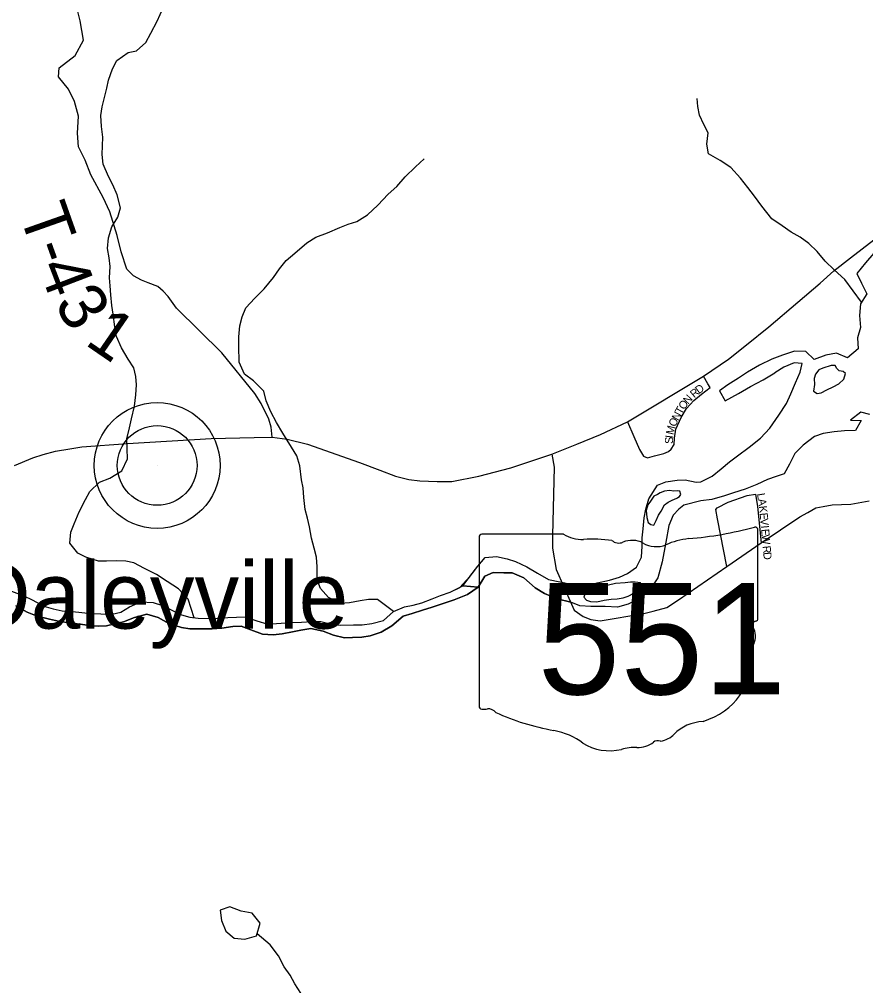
# Model space of a CAD drawing. Extents: x 1578669 to 1989827, y 208020 to 553079.
# Drawn here: x 1810467 to 1815751, y 400300 to 406335 of the extents above; entities that cross this region are included whole.
import ezdxf

# ---------------------------------------------------------------- set-up
doc = ezdxf.new("R2010")
doc.units = 0
for name, color, linetype in [('GM_X_Major_Lake', 7, 'Continuous'), ('GM_X_Major_River', 7, 'Continuous'), ('GM_X_Minor_Lake', 7, 'Continuous'), ('GM_X_Minor_River', 7, 'Continuous'), ('GM_X_State_Location', 7, 'Continuous'), ('GM_X_State_Route', 7, 'Continuous'), ('GM_X_State_Shield', 7, 'Continuous'), ('GM_X_Township_Road', 7, 'Continuous'), ('GM_X_Township_Road_Text', 7, 'Continuous'), ('GM_X_Township_Subdivision', 7, 'Continuous'), ('GM_X_Township_Subdivision_Text', 7, 'Continuous'), ('GM_X_Unincorporated', 7, 'Continuous'), ('GM_X_Unincorporated_Location', 7, 'Continuous'), ('GM_X_Unincorporated_Text', 7, 'Continuous')]:
    doc.layers.add(name, color=color, linetype=linetype)

msp = doc.modelspace()

# ---------------------------------------------------------------- linework, layer by layer
at = {"layer": 'GM_X_Major_Lake'}
msp.add_line((1813331.9, 402789), (1813235.4, 402796.2), dxfattribs=at)
for points in [[(1815802.2, 404874.9), (1815749.1, 404813.5), (1815695.9, 404748.2), (1815725, 404687.6), (1815757.9, 404620.9), (1815718.8, 404557.4), (1815711.6, 404485.3), (1815718.4, 404411), (1815699.2, 404345.2), (1815704.1, 404276.9), (1815637.1, 404219.8), (1815569.5, 404249), (1815503.2, 404238), (1815428.6, 404211.1), (1815377.4, 404260), (1815307.3, 404263.2), (1815232.8, 404238.3), (1815164.3, 404213.3), (1815087.5, 404174.4), (1815012.7, 404131.5), (1814958, 404094.2), (1814891.2, 404051.2), (1814838.5, 404013.9), (1814873.6, 403953.2), (1814956.4, 403998), (1815031.2, 404041), (1815112.1, 404083.8), (1815184.9, 404126.8)], [(1813993, 402790.2), (1814075.5, 402815), (1814151.9, 402831.8), (1814214.3, 402850.9), (1814264.7, 402874.2), (1814319.5, 402913.4), (1814350.5, 402975.1), (1814355.7, 403045.1), (1814356.6, 403097.3), (1814361.5, 403153.3), (1814368.7, 403221.4), (1814377.6, 403275.4), (1814396.7, 403341.2), (1814452.2, 403424.6), (1814502.6, 403445.8), (1814574.9, 403456.7), (1814625, 403457.9), (1814692.8, 403444.8), (1814720.9, 403446.4), (1814793.6, 403481.3), (1814848.4, 403528.6), (1814901.2, 403571.9), (1814951.9, 403609.1), (1815022.9, 403662.2), (1815094, 403719.2), (1815153.1, 403782.4), (1815208.5, 403861.7), (1815255.8, 403935.1), (1815284.9, 403996.8), (1815312, 404064.6), (1815341.2, 404130.3), (1815354.1, 404186.2), (1815304.1, 404189), (1815239.5, 404162), (1815184.9, 404126.8)], [(1815484.6, 404156.1), (1815458.6, 404146), (1815438.7, 404119.8), (1815428.8, 404091.7), (1815431, 404053.6), (1815425.2, 404013.5), (1815449.3, 403997.6), (1815473.3, 404001.7), (1815509.3, 404019.9), (1815547.2, 404040.2), (1815583.2, 404058.4), (1815615.1, 404086.6), (1815625, 404122.8), (1815610.9, 404134.7), (1815584.8, 404138.6), (1815570.7, 404154.5), (1815560.7, 404172.5), (1815534.9, 404173.9)], [(1815534.9, 404173.9), (1815484.6, 404156.1)], [(1815777.4, 403866.8), (1815721.5, 403881.7), (1815656.6, 403830.6), (1815722.7, 403829.5), (1815687.6, 403767.9), (1815619.5, 403765), (1815555.2, 403758), (1815485, 403749.1), (1815432.6, 403729.9), (1815361.6, 403674.8), (1815308.7, 403623.6), (1815275.5, 403555.9), (1815242.5, 403496.3), (1815192.1, 403479), (1815137.7, 403461.8), (1815071.1, 403428.8), (1814998.5, 403399.9), (1814926, 403377), (1814869.7, 403359.8), (1814791.2, 403337), (1814720.9, 403328.1)], [(1814578.8, 403389.7), (1814552.8, 403387.6), (1814526.8, 403391.5), (1814494.7, 403387.3), (1814468.7, 403377.1), (1814450.8, 403367), (1814428.8, 403356.9), (1814406.9, 403326.7), (1814391, 403302.5), (1814381.1, 403268.4), (1814385.3, 403224.3), (1814393.5, 403192.3), (1814409.6, 403180.4), (1814427.6, 403176.5), (1814443.5, 403204.6), (1814457.4, 403238.8), (1814473.3, 403262.9), (1814495.1, 403303.1), (1814517.1, 403319.2), (1814543.1, 403331.4), (1814573, 403343.6), (1814579, 403349.6), (1814589, 403355.7), (1814597, 403367.8), (1814590.8, 403387.5)], [(1814590.8, 403387.5), (1814578.8, 403389.7)], [(1814720.9, 403328.1), (1814616.3, 403301.7), (1814583.9, 403276.1), (1814549.2, 403238.6), (1814522.1, 403172.8), (1814504.3, 403068.9), (1814480.3, 402947), (1814452.6, 402847.1), (1814395, 402759.8), (1814340.2, 402718.6), (1814267.5, 402681.6), (1814201.2, 402664.6), (1814125.1, 402667.8), (1814035, 402667.3), (1813967, 402672.3), (1813909.3, 402695.3)], [(1813217.8, 402787.5), (1813280.2, 402855.4), (1813328.6, 402919.3), (1813374.9, 402973.3), (1813447.1, 402981), (1813513.1, 402964.6), (1813565, 402948.3), (1813634.9, 402915.9), (1813702.8, 402875.5), (1813770.7, 402837.1), (1813993, 402790.2)], [(1813235.4, 402796.2), (1813328.6, 402919.3), (1813374.9, 402973.3), (1813447.1, 402981), (1813513.1, 402964.6), (1813565, 402948.3), (1813634.9, 402915.9), (1813702.8, 402875.5), (1813770.7, 402837.1), (1813993, 402790.2)], [(1813909.3, 402695.3), (1813824.1, 402716.5), (1813746.2, 402749), (1813688.3, 402785.3), (1813616.6, 402847.8), (1813544.6, 402878.2), (1813492.6, 402878.5), (1813424.5, 402880.8), (1813372.3, 402857), (1813331.9, 402789)], [(1813331.9, 402789), (1813372.3, 402857), (1813424.5, 402880.8), (1813492.6, 402878.5), (1813544.6, 402878.2), (1813616.6, 402847.8), (1813688.3, 402785.3), (1813746.2, 402749), (1813824.1, 402716.5), (1813909.3, 402695.3)], [(1814283, 402818.9), (1814249, 402816.7), (1814188.9, 402812.4), (1814144.9, 402800.2), (1814096.9, 402791.9), (1814054.9, 402781.6), (1814016.9, 402763.4), (1813998.9, 402751.3), (1813991, 402727.2), (1814009.1, 402707.2), (1814033.2, 402699.4), (1814073.3, 402697.6), (1814119.3, 402707.8), (1814161.3, 402714.1), (1814199.4, 402716.3), (1814237.4, 402722.5), (1814267.4, 402732.6), (1814303.3, 402750.9), (1814321.3, 402765), (1814339.2, 402785.1), (1814351.2, 402799.2), (1814345.1, 402815.2), (1814312, 402820.2)], [(1814312, 402820.2), (1814283, 402818.9)]]:
    msp.add_lwpolyline(points, dxfattribs=at)
at = {"layer": 'GM_X_Major_River'}
msp.add_line((1813235.4, 402796.2), (1813331.9, 402789), dxfattribs=at)
for points in [[(1810418.3, 402764.1), (1810494.3, 402733.7), (1810546.2, 402709.4), (1810620.1, 402671), (1810678.1, 402652.7), (1810734.1, 402640.4), (1810798.1, 402636.1), (1810856.2, 402629.8), (1810916.2, 402623.5), (1810976.3, 402621.3), (1811046.3, 402621), (1811100.5, 402632.7), (1811154.7, 402666.6), (1811225, 402696.3), (1811303, 402692), (1811361, 402673.7), (1811414.9, 402647.4), (1811478.8, 402615), (1811530.8, 402600.7), (1811582.8, 402594.5), (1811652.9, 402592.1), (1811703, 402595.9), (1811769.1, 402599.6), (1811877.2, 402603.1), (1811949.2, 402578.8), (1812019.2, 402558.4), (1812073.3, 402562.1), (1812157.4, 402567.8), (1812229.5, 402569.5), (1812293.6, 402575.2), (1812349.6, 402574.9), (1812423.6, 402556.5), (1812473.7, 402552.3), (1812553.8, 402553.9), (1812607.8, 402553.7), (1812668, 402561.4), (1812740.1, 402581.2), (1812802.5, 402637), (1812870.7, 402664.8), (1812924.9, 402676.6), (1812979, 402690.3), (1813045.2, 402716.1), (1813097.4, 402735.9), (1813157.6, 402757.7), (1813235.4, 402796.2)], [(1810418.3, 402764.1), (1810494.3, 402733.7), (1810546.2, 402709.4), (1810620.1, 402671), (1810678.1, 402652.7), (1810734.1, 402640.4), (1810798.1, 402636.1), (1810856.2, 402629.8), (1810916.2, 402623.5), (1810976.3, 402621.3), (1811046.3, 402621), (1811100.5, 402632.7), (1811154.7, 402666.6), (1811225, 402696.3), (1811303, 402692), (1811361, 402673.7), (1811414.9, 402647.4), (1811478.8, 402615), (1811530.8, 402600.7), (1811582.8, 402594.5), (1811652.9, 402592.1), (1811703, 402595.9), (1811769.1, 402599.6), (1811877.2, 402603.1), (1811949.2, 402578.8), (1812019.2, 402558.4), (1812073.3, 402562.1), (1812157.4, 402567.8), (1812229.5, 402569.5), (1812293.6, 402575.2), (1812349.6, 402574.9), (1812423.6, 402556.5), (1812473.7, 402552.3), (1812553.8, 402553.9), (1812607.8, 402553.7), (1812668, 402561.4), (1812740.1, 402581.2), (1812802.5, 402637), (1812870.7, 402664.8), (1812924.9, 402676.6), (1812979, 402690.3), (1813045.2, 402716.1), (1813097.4, 402735.9), (1813157.6, 402757.7), (1813217.8, 402787.5)], [(1813331.9, 402789), (1813265.6, 402743.2), (1813181.3, 402709.5), (1813113.1, 402685.7), (1813044.9, 402664), (1812984.8, 402644.2), (1812918.6, 402624.5), (1812864.4, 402606.7), (1812792, 402546.8), (1812725.7, 402507), (1812657.5, 402485.3), (1812605.4, 402475.5), (1812547.4, 402473.8), (1812497.3, 402472), (1812429.3, 402488.3), (1812363.4, 402514.7), (1812287.3, 402531.1), (1812225.2, 402519.3), (1812173.1, 402509.6), (1812107, 402497.8), (1812050.9, 402490.1), (1811984.8, 402494.4), (1811912.9, 402522.8), (1811852.9, 402545.1), (1811800.8, 402543.3), (1811730.7, 402531.6), (1811670.6, 402527.9), (1811530.4, 402528.5), (1811478.4, 402536.8), (1811400.5, 402561.2), (1811334.6, 402599.6), (1811262.6, 402620), (1811186.4, 402598.3), (1811118.2, 402572.5), (1811064, 402558.7), (1811011.9, 402546.9), (1810961.8, 402545.1), (1810905.8, 402549.4), (1810845.8, 402557.7), (1810787.7, 402564), (1810711.7, 402576.3), (1810655.7, 402588.6), (1810577.7, 402607), (1810515.8, 402633.4), (1810445.9, 402671.8)], [(1810445.9, 402671.8), (1810515.8, 402633.4), (1810577.7, 402607), (1810655.7, 402588.6), (1810711.7, 402576.3), (1810787.7, 402564), (1810845.8, 402557.7), (1810905.8, 402549.4), (1810961.8, 402545.1), (1811011.9, 402546.9), (1811064, 402558.7), (1811118.2, 402572.5), (1811186.4, 402598.3), (1811262.6, 402620), (1811334.6, 402599.6), (1811400.5, 402561.2), (1811478.4, 402536.8), (1811530.4, 402528.5), (1811670.6, 402527.9), (1811730.7, 402531.6), (1811800.8, 402543.3), (1811852.9, 402545.1), (1811912.9, 402522.8), (1811984.8, 402494.4), (1812050.9, 402490.1), (1812107, 402497.8), (1812173.1, 402509.6), (1812225.2, 402519.3), (1812287.3, 402531.1), (1812363.4, 402514.7), (1812429.3, 402488.3), (1812497.3, 402472), (1812547.4, 402473.8), (1812605.4, 402475.5), (1812657.5, 402485.3), (1812725.7, 402507), (1812792, 402546.8), (1812864.4, 402606.7), (1812918.6, 402624.5), (1812984.8, 402644.2), (1813044.9, 402664), (1813113.1, 402685.7), (1813181.3, 402709.5), (1813265.6, 402743.2), (1813331.9, 402789)]]:
    msp.add_lwpolyline(points, dxfattribs=at)
at = {"layer": 'GM_X_Minor_Lake'}
for points in [[(1811971.4, 400690.1), (1811921.1, 400752), (1811850.9, 400765.7), (1811780.7, 400791.4), (1811720.7, 400771), (1811729, 400706.9), (1811755.4, 400640.9), (1811807.6, 400597.1), (1811875.8, 400591.4), (1811947.8, 400611.8)], [(1811947.8, 400611.8), (1811971.4, 400690.1)]]:
    msp.add_lwpolyline(points, dxfattribs=at)
at = {"layer": 'GM_X_Minor_River'}
for points in [[(1811558.4, 402597.4), (1811521.7, 402714.2), (1811461.3, 402778.1), (1811389, 402823.8), (1811322.7, 402867.5), (1811248.5, 402905.2), (1811182.2, 402941), (1811132.1, 402950.7), (1811072, 402952.4), (1811011.9, 402950.1), (1810961.8, 402951.8), (1810881.6, 402975.4), (1810831.4, 403001.2), (1810783.1, 403063.1), (1810788.8, 403131.3), (1810808.6, 403183.5), (1810840.3, 403259.8), (1810880, 403336.2), (1810907.8, 403386.5), (1810967.6, 403444.9), (1811031.6, 403469.3), (1811107.5, 403515.8), (1811141.2, 403590.2), (1811140.9, 403652.3), (1811138.7, 403714.4), (1811154.4, 403782.7), (1811168.1, 403838.9), (1811185.8, 403919.1), (1811193.5, 403989.3), (1811199.2, 404051.5), (1811195, 404103.6), (1811182.7, 404157.6), (1811146.4, 404211.6), (1811104.1, 404283.5), (1811073.7, 404353.5), (1811063.4, 404413.6), (1811053, 404493.7), (1811044.8, 404547.8), (1811038.5, 404613.9), (1811034.2, 404670), (1811030, 404720.1), (1811033.7, 404790.3), (1811027.4, 404844.3), (1811017.1, 404904.4), (1811022.8, 404970.6), (1811044.6, 405038.9), (1811082.3, 405099.2), (1811098.1, 405157.4), (1811077.7, 405239.5), (1811051.4, 405301.5), (1811023.1, 405353.5), (1810990.7, 405429.5), (1810984.4, 405491.5), (1810988, 405599.8), (1810979.6, 405665.9), (1810975.3, 405734), (1810983.1, 405788.2), (1810998.9, 405846.4), (1811012.6, 405904.6), (1811024.4, 405954.8), (1811048.1, 406025.1), (1811075.9, 406077.3), (1811145.8, 406127.8), (1811197.8, 406138.1), (1811255.7, 406190.5), (1811287.5, 406248.8), (1811327.2, 406323.2), (1811364.9, 406405.6)], [(1815725.5, 404568.3), (1815620.3, 404710), (1815553.9, 404769.8), (1815497.6, 404823.7), (1815447.3, 404885.5), (1815397, 404935.4), (1815342.7, 404975.2), (1815286.5, 405005), (1815230.3, 405044.8), (1815166, 405088.5), (1815103.5, 405168.4), (1815057.2, 405230.3), (1815014.9, 405284.2), (1814968.6, 405342.1), (1814910.2, 405409.9), (1814841.9, 405453.7), (1814769.6, 405495.4), (1814759.3, 405555.5), (1814767, 405625.6), (1814740.8, 405677.6), (1814714.5, 405735.6), (1814702.2, 405789.7), (1814700, 405839.8)], [(1812802.5, 402637), (1812703.3, 402712.4), (1812647.3, 402712.1), (1812595.2, 402703.9), (1812529.2, 402691.5), (1812471.1, 402687.2), (1812396.9, 402724.9), (1812346.5, 402780.7), (1812326.3, 402834.7), (1812325.9, 402914.9), (1812321.6, 402975), (1812307.3, 403033.1), (1812291, 403095.1), (1812278.7, 403165.2), (1812266.5, 403219.3), (1812252.2, 403273.3), (1812243.8, 403349.5), (1812239.6, 403409.6), (1812229.3, 403459.6), (1812218.9, 403545.8), (1812198.6, 403607.8), (1812166.3, 403663.7), (1812111.9, 403749.6), (1812071.5, 403817.6), (1812037.1, 403883.5), (1812008.8, 403951.5), (1811992.5, 404011.6), (1811928.1, 404077.4), (1811871.9, 404119.2), (1811839.5, 404193.2), (1811837, 404293.4), (1811836.8, 404351.5), (1811844.5, 404419.7), (1811858.2, 404475.9), (1811882, 404532.2), (1811937.8, 404592.6), (1811995.6, 404651), (1812053.4, 404721.5), (1812091.2, 404775.8), (1812133, 404828.1), (1812186.9, 404874.5), (1812262.7, 404939.1), (1812318.6, 404973.5), (1812390.6, 405001.9), (1812468.6, 405034.4), (1812520.5, 405054.7), (1812574.5, 405073), (1812640.4, 405113.4), (1812704.3, 405173.9), (1812770, 405242.4), (1812823.9, 405290.8), (1812875.7, 405351.2), (1812939.5, 405413.7), (1812995.3, 405464.1)], [(1812223.8, 400252.5), (1812187.4, 400312.4), (1812157.2, 400366.4), (1812120.9, 400418.3), (1812084.5, 400486.3), (1812032.1, 400554.2), (1811951.1, 400622.9)]]:
    msp.add_lwpolyline(points, dxfattribs=at)
at = {"layer": 'GM_X_State_Route'}
for points in [[(1813792.6, 403620.2), (1813947.1, 403681.2), (1814095.2, 403742.9), (1814263.5, 403821.4), (1814738, 404106.4), (1814894, 404213), (1815007.3, 404301.6), (1815146.4, 404414.9), (1815328.1, 404567.5), (1815466.1, 404687.5), (1815551.4, 404763.8), (1815655.7, 404845.7), (1816020.3, 405127.3)], [(1810436.7, 403548.8), (1810551.2, 403597.1), (1810615.1, 403616.1), (1810692.5, 403637.4), (1810782.3, 403653.2), (1810856.3, 403664.4), (1811142.4, 403686.8), (1811664.1, 403716), (1811932.5, 403723.9), (1812045.5, 403726.1), (1812138.6, 403712.6), (1812265.4, 403681.2), (1812590.8, 403566.8), (1812717.5, 403518.5), (1812815.1, 403482.6), (1812898.1, 403461.3), (1812967.7, 403453.5), (1813076.5, 403447.8), (1813167.4, 403449), (1813336.8, 403481.5), (1813535, 403533.7), (1813792.6, 403620.2)], [(1813792.6, 403620.2), (1813806.9, 403537.6), (1813796.6, 403112.2), (1813796, 403031.9), (1813819.1, 402899.3), (1813913.7, 402681.8), (1813931.5, 402645.5), (1813987.4, 402604.9), (1814035.4, 402586.5), (1814093.6, 402578.1), (1814366.9, 402624.3), (1814425.3, 402637.9), (1814509.8, 402661.4), (1814582.4, 402709), (1814884.7, 402916.8), (1815099.2, 403064.5), (1815339.2, 403227.5), (1815389.6, 403255.3), (1815440, 403285), (1815486.2, 403292.7), (1815542.5, 403302.3), (1815659, 403307.5), (1815773.5, 403326.8)]]:
    msp.add_lwpolyline(points, dxfattribs=at)
at = {"layer": 'GM_X_State_Shield'}
for p, q in [((1813864.6, 403119.8), (1813354.9, 403119.8)), ((1815078, 402593.3), (1815078, 403146)), ((1813337.8, 403101.7), (1813337.8, 402045)), ((1815077.8, 402593.4), (1815078, 402593.3))]:
    msp.add_line(p, q, dxfattribs=at)
for centre, major_axis, start_param, end_param in [((1813357.7, 403103.9), (20.2, 0), 1.712693, 3.28349), ((1813985.9, 403242.5), (195.5, 0), 4.042523, 4.731795), ((1814458.1, 404560.4), (1845.5, 0), 4.814394, 5.042369), ((1815058.7, 403148.3), (19.4, 0), 6.141152, 7.989035), ((1814050.8, 402526.6), (702, 0), 1.404758, 1.657858), ((1814210.1, 403109.4), (56.4, 0), 3.836095, 5.185415), ((1814293, 402987.3), (117.3, 0), 0.950623, 2.079405), ((1814444.3, 403154.8), (141.1, 0), 4.081561, 5.145723), ((1814693.5, 402797.1), (371.3, 0), 1.699011, 2.107814), ((1815073.5, 402552.7), (30, 0), 1.883978, 3.671073), ((1815057.3, 402591.2), (20.7, 0), 5.05454, 6.418171), ((1814882.8, 402482.8), (180, 0), 5.934695, 6.695948), ((1815147.4, 402362), (130.9, 0), 2.387724, 3.262537), ((1814561.5, 402291.7), (461.6, 0), 5.101752, 6.440018), ((1813357.9, 402042.7), (20.3, 0), 3.00124, 4.508301), ((1813361, 402150.8), (155.2, 0), 4.665946, 4.897461), ((1813392.8, 401984.1), (56, 0), 0.519207, 1.627899), ((1814099.4, 402933.4), (1332.7, 0), 4.195997, 4.488961), ((1814756.1, 401748.4), (252.8, 0), 1.647645, 2.488434), ((1813702, 401570.3), (417, 0), 0.823519, 1.323587), ((1814435.8, 401942.6), (149.1, 0), 4.937069, 5.64225), ((1814153, 401978.8), (264.6, 0), 4.026481, 4.996735), ((1814325.2, 401899.7), (141, 0), 4.691044, 5.507374), ((1814452.8, 401797.4), (39.7, 0), 1.147584, 2.315152), ((1814305.9, 401613.5), (217.4, 0), 1.495662, 1.94098)]:
    msp.add_ellipse(centre, major_axis=major_axis, ratio=0.8, start_param=start_param, end_param=end_param, dxfattribs=at)
at = {"layer": 'GM_X_Township_Road'}
msp.add_lwpolyline([(1812045.5, 403726.1), (1812038.8, 403787.8), (1812025.3, 403837.1), (1811977.1, 403934.7), (1811936.7, 403998.7), (1811730.3, 404251.1), (1811448.5, 404530.6), (1811395.2, 404603.6), (1811365.5, 404638.1), (1811331.7, 404666.6), (1811271.8, 404689.5), (1811229.9, 404706.1), (1811180, 404732.8), (1811138.4, 404775.5), (1811103.6, 404882.3), (1811078.7, 404985), (1811032.4, 405132.2), (1810989.3, 405223), (1810912.7, 405364.5), (1810877.7, 405455.3), (1810836.6, 405538.1), (1810829.6, 405624.5), (1810837, 405730.8), (1810812, 405821.5), (1810774.8, 405898.3), (1810711.5, 405975.3), (1810716.2, 406031.5), (1810815.4, 406108.5), (1810866.8, 406204.2), (1810846.2, 406324.9), (1810587.8, 407360)], dxfattribs=at)
at = {"layer": 'GM_X_Township_Subdivision'}
for points in [[(1814263.5, 403821.4), (1814302.7, 403729.4), (1814338.6, 403647.6), (1814363.3, 403606), (1814388, 403595.9), (1814432.9, 403609.4), (1814490.1, 403622.8), (1814520.4, 403636.3), (1814537.2, 403649.8), (1814555.2, 403680.1), (1814558.5, 403718.2), (1814566.4, 403774.3), (1814600, 403847.2), (1814632.6, 403904.4), (1814678.6, 403954.9), (1814726.8, 403993.1), (1814780.7, 404035.7), (1814766.1, 404058.1), (1814738, 404106.4)], [(1814884.7, 402916.8), (1814826.1, 403214.6), (1814815.5, 403274), (1814824.9, 403284.9), (1814891.6, 403320.2), (1815010.5, 403360.8), (1815064.2, 403369.2), (1815075.9, 403291.7), (1815099.2, 403064.5)]]:
    msp.add_lwpolyline(points, dxfattribs=at)
at = {"layer": 'GM_X_Unincorporated'}
for radius in [392.8, 249]:
    msp.add_circle((1811327.6, 403548.7), radius, dxfattribs=at)
at = {"layer": 'GM_X_Unincorporated_Location'}
msp.add_line((1811327.6, 403548.7), (1811327.6, 403548.7), dxfattribs=at)

# ---------------------------------------------------------------- texts
at = {"layer": 'GM_X_State_Location'}
for s in ['s', 'r']:
    msp.add_text(s, height=1, dxfattribs=at).set_placement((1814188.3, 402503.1))
msp.add_text('551', height=1, rotation=0.00001, dxfattribs=at).set_placement((1813835.3, 402430.3))
at = {"layer": 'GM_X_State_Shield'}
msp.add_text('551', height=696.1, dxfattribs=at).set_placement((1813701.9, 402119.5))
at = {"layer": 'GM_X_Township_Road_Text'}
for s, rotation, p in [('T', 289.465, (1810462.3, 405124.3)), ('-', 289.7404, (1810537.6, 404911.2)), ('4', 290.95331, (1810581.7, 404788.8)), ('3', 302.96192, (1810678.8, 404555.2)), ('1', 325.53725, (1810868.7, 404308.4))]:
    msp.add_text(s, height=300, rotation=rotation, dxfattribs=at).set_placement(p)
at = {"layer": 'GM_X_Township_Subdivision_Text'}
for s, rotation, p in [('R', 39.96107, (1814680.6, 403967.4)), ('D', 37.8098, (1814710.5, 403992.5)), ('N', 47.22636, (1814642.1, 403927.4)), ('T', 61.7273, (1814601.7, 403863.3)), ('O', 54.29718, (1814617.5, 403892.9)), ('O', 64.22659, (1814562, 403785.5)), ('N', 61.7244, (1814580.9, 403824.6)), ('M', 76.46742, (1814550.6, 403736.8)), ('S', 88.71603, (1814547.5, 403682.6)), ('I', 83.11902, (1814548.2, 403716.5)), ('L', 279.35902, (1815072.2, 403372)), ('A', 278.84422, (1815077.9, 403337.4)), ('K', 275.99986, (1815084.6, 403294.6)), ('E', 275.1425, (1815089.2, 403251)), ('V', 275.12122, (1815092.3, 403216)), ('I', 275.12318, (1815096.3, 403172.1)), ('E', 275.13219, (1815098.2, 403150.2)), ('W', 275.11832, (1815101.4, 403115.2)), ('R', 275.13068, (1815107.7, 403045)), ('D', 275.12122, (1815111.2, 403005.6))]:
    msp.add_text(s, height=50, rotation=rotation, dxfattribs=at).set_placement(p)
at = {"layer": 'GM_X_Unincorporated_Text'}
msp.add_text('Daleyville', height=417, rotation=0.00001, dxfattribs=at).set_placement((1810134.9, 402529.8))

doc.saveas('drawing.dxf')
